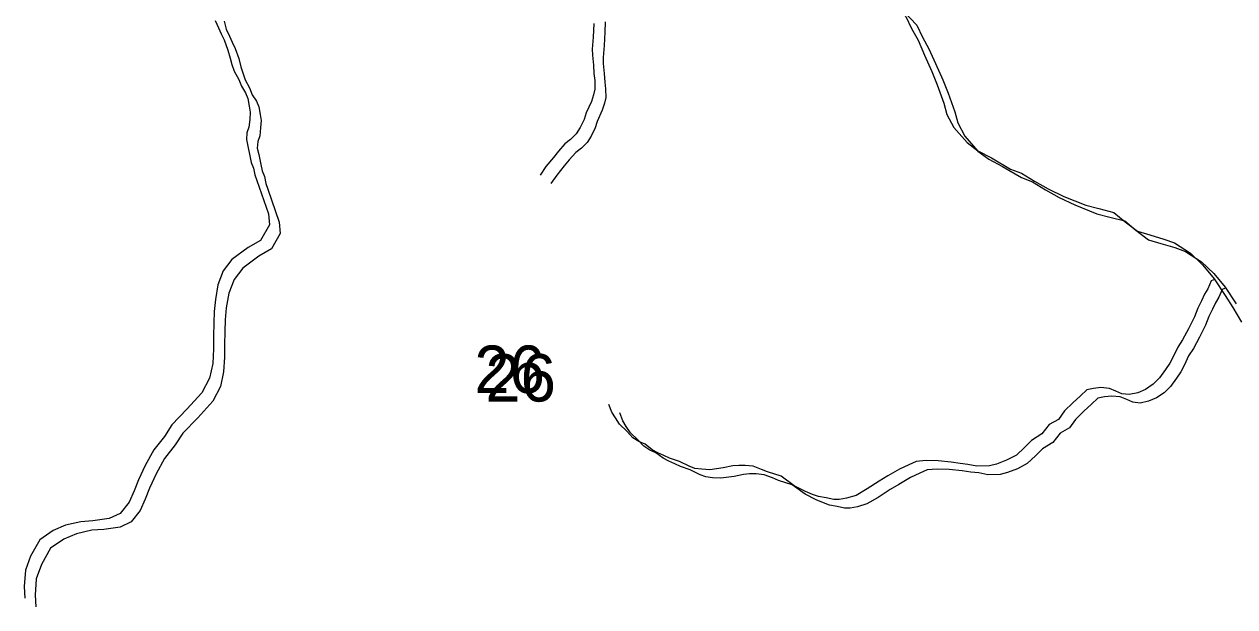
# Model space of a CAD drawing. Extents: x -21.1 to 50.3, y -4.9 to 22.1.
# Drawn here: x 48.167 to 49.235, y 14.938 to 15.452 of the extents above; entities that cross this region are included whole.
import ezdxf

# ---------------------------------------------------------------- set-up
doc = ezdxf.new("R2010")
doc.units = 0
for name, color, linetype in [('GM_X_Major_River', 7, 'Continuous'), ('GM_X_Minor_River', 7, 'Continuous'), ('GM_X_Section_Text', 7, 'Continuous')]:
    doc.layers.add(name, color=color, linetype=linetype)

msp = doc.modelspace()

# ---------------------------------------------------------------- linework, layer by layer
at = {"layer": 'GM_X_Major_River'}
for points in [[(48.923, 15.4772), (48.9329, 15.4712), (48.9444, 15.4588), (48.9494, 15.4482), (48.9552, 15.438), (48.961, 15.4248), (48.9675, 15.4104), (48.9722, 15.3987), (48.978, 15.3824), (48.9807, 15.3726), (48.9869, 15.3609), (48.9984, 15.3477), (49.0079, 15.3405), (49.0201, 15.3342), (49.0369, 15.3244), (49.0464, 15.3207), (49.0579, 15.3136), (49.0701, 15.3069), (49.0838, 15.3002), (49.1033, 15.2925)], [(48.9326, 15.4697), (48.9425, 15.4637), (48.954, 15.4513), (48.959, 15.4407), (48.9648, 15.4305), (48.9706, 15.4173), (48.9772, 15.4029), (48.9818, 15.3912), (48.9876, 15.3749), (48.9904, 15.3651), (48.9965, 15.3534), (49.008, 15.3402), (49.0176, 15.333), (49.0298, 15.3267), (49.0465, 15.3169), (49.0561, 15.3132), (49.0675, 15.3061), (49.0797, 15.2994), (49.0934, 15.2927), (49.1129, 15.285)], [(49.1033, 15.2925), (49.1147, 15.2895), (49.1279, 15.2862), (49.1378, 15.2779), (49.1488, 15.2696), (49.1598, 15.2663), (49.172, 15.2626), (49.1814, 15.2592), (49.1955, 15.2502), (49.2065, 15.2397), (49.2165, 15.2276), (49.226, 15.2129), (49.2329, 15.2023), (49.2406, 15.1895)], [(49.1129, 15.285), (49.1243, 15.282), (49.1376, 15.2787), (49.1474, 15.2704), (49.1585, 15.2621), (49.1695, 15.2588), (49.1816, 15.2551), (49.1911, 15.2517), (49.2051, 15.2427), (49.2162, 15.2322), (49.2261, 15.2201), (49.2357, 15.2054)]]:
    msp.add_lwpolyline(points, dxfattribs=at)
at = {"layer": 'GM_X_Minor_River'}
for points in [[(48.3351, 15.4553), (48.3382, 15.4489), (48.3405, 15.4436), (48.3432, 15.4383), (48.3463, 15.4292), (48.3483, 15.422), (48.3498, 15.4167), (48.3521, 15.4106), (48.356, 15.4034), (48.3583, 15.3974), (48.3621, 15.3917), (48.3641, 15.3867), (48.3652, 15.3799), (48.366, 15.3746), (48.3657, 15.3681), (48.365, 15.3613), (48.3631, 15.3564), (48.3627, 15.3503), (48.3639, 15.3446), (48.3659, 15.3359), (48.367, 15.3302), (48.369, 15.3252), (48.3702, 15.3192), (48.3721, 15.3142), (48.3822, 15.2849)], [(48.3432, 15.4547), (48.3448, 15.4478), (48.3479, 15.4414), (48.3502, 15.4361), (48.3529, 15.4308), (48.356, 15.4217), (48.3579, 15.4145), (48.3595, 15.4092), (48.3618, 15.4031), (48.3656, 15.3959), (48.3679, 15.3898), (48.3718, 15.3842), (48.3737, 15.3792), (48.3749, 15.3724), (48.3757, 15.3671), (48.3753, 15.3606), (48.3746, 15.3538), (48.3727, 15.3488), (48.3724, 15.3428), (48.3736, 15.3371), (48.3755, 15.3283), (48.3767, 15.3227), (48.3786, 15.3177), (48.3798, 15.3117), (48.3817, 15.3067), (48.3918, 15.2774)], [(48.6693, 15.4526), (48.6686, 15.4408), (48.6679, 15.4302), (48.668, 15.4249), (48.6688, 15.4161), (48.6692, 15.4085), (48.67, 15.4025), (48.67, 15.3949), (48.6689, 15.3899), (48.6671, 15.3838), (48.6626, 15.3739), (48.6607, 15.3682), (48.6573, 15.361), (48.6535, 15.3553), (48.6486, 15.3503), (48.6437, 15.3465), (48.638, 15.34), (48.6335, 15.3346), (48.627, 15.3266), (48.6218, 15.319)], [(48.6793, 15.4542), (48.679, 15.4451), (48.6783, 15.4333), (48.6776, 15.4227), (48.6776, 15.4174), (48.6784, 15.4086), (48.6788, 15.401), (48.6796, 15.395), (48.6797, 15.3874), (48.6786, 15.3824), (48.6767, 15.3763), (48.6722, 15.3664), (48.6703, 15.3607), (48.6669, 15.3535), (48.6632, 15.3478), (48.6582, 15.3428), (48.6533, 15.339), (48.6476, 15.3325), (48.6431, 15.3271), (48.6367, 15.3191), (48.6314, 15.3115)], [(48.3822, 15.2849), (48.383, 15.2751), (48.3751, 15.2614), (48.3642, 15.2552), (48.3499, 15.2445), (48.3424, 15.2346), (48.3376, 15.2224), (48.3354, 15.2095), (48.3343, 15.1989), (48.334, 15.1887), (48.3337, 15.1769), (48.3338, 15.1659), (48.3331, 15.153), (48.3301, 15.1401), (48.3234, 15.1271), (48.3103, 15.1126), (48.2971, 15.0989), (48.2904, 15.0886), (48.281, 15.0768), (48.2735, 15.0631), (48.2675, 15.0505), (48.2638, 15.0407), (48.2594, 15.0308), (48.2515, 15.0208), (48.2417, 15.0162), (48.2273, 15.0142), (48.2167, 15.0134), (48.2031, 15.0103), (48.1922, 15.0057), (48.1805, 14.9976), (48.1723, 14.9831), (48.1678, 14.9706), (48.1668, 14.9562), (48.1672, 14.9459)], [(48.3918, 15.2774), (48.3926, 15.2676), (48.3848, 15.2539), (48.3738, 15.2477), (48.3595, 15.237), (48.352, 15.2271), (48.3472, 15.2149), (48.345, 15.202), (48.3439, 15.1914), (48.3436, 15.1812), (48.3433, 15.1694), (48.3434, 15.1584), (48.3427, 15.1455), (48.3398, 15.1326), (48.3331, 15.1196), (48.3199, 15.1051), (48.3068, 15.0914), (48.3, 15.0811), (48.2906, 15.0693), (48.2832, 15.0556), (48.2772, 15.043), (48.2735, 15.0332), (48.269, 15.0233), (48.2611, 15.0133), (48.2513, 15.0087), (48.2369, 15.0067), (48.2264, 15.0059), (48.2128, 15.0028), (48.2018, 14.9982), (48.1901, 14.9901), (48.1819, 14.9756), (48.1774, 14.9631), (48.1764, 14.9487), (48.1769, 14.9384)], [(49.2168, 15.227), (49.2139, 15.2257), (49.2109, 15.2189), (49.2078, 15.214), (49.2052, 15.2083), (49.2021, 15.2018), (49.1991, 15.1942), (49.1938, 15.1836), (49.1885, 15.1737), (49.1843, 15.1673), (49.1805, 15.1593), (49.1774, 15.1532), (49.1736, 15.1476), (49.1683, 15.1403), (49.1626, 15.1347), (49.1558, 15.1301), (49.149, 15.1271), (49.1414, 15.1256), (49.1349, 15.1263), (49.1296, 15.1286), (49.124, 15.1309), (49.1164, 15.1317), (49.1099, 15.1309), (49.1042, 15.1298), (49.0985, 15.1245), (49.0917, 15.1184), (49.0845, 15.1112), (49.0792, 15.1036), (49.0708, 15.0991), (49.0644, 15.0908), (49.0553, 15.0851), (49.0492, 15.079), (49.042, 15.0722), (49.0333, 15.0676), (49.0245, 15.0642), (49.0181, 15.0627), (49.0071, 15.0624), (48.9991, 15.0639), (48.9923, 15.0647), (48.9843, 15.0658), (48.973, 15.067), (48.9623, 15.0674), (48.9536, 15.0666), (48.9472, 15.0636), (48.9388, 15.0598), (48.9286, 15.0538), (48.921, 15.0492), (48.9104, 15.0424), (48.9005, 15.0367), (48.8922, 15.0341), (48.8857, 15.0329), (48.8808, 15.0329), (48.8743, 15.0345), (48.8675, 15.0356), (48.8622, 15.0375), (48.8558, 15.0402), (48.8459, 15.0451), (48.8345, 15.0535), (48.8224, 15.0573), (48.8171, 15.0596), (48.8099, 15.0623), (48.8027, 15.0631), (48.797, 15.0631), (48.7917, 15.0627), (48.7833, 15.0608), (48.7716, 15.0593), (48.7644, 15.0597), (48.7583, 15.0605), (48.7534, 15.0624), (48.7447, 15.0666), (48.736, 15.0696), (48.731, 15.0719), (48.7257, 15.0742), (48.7208, 15.0769), (48.7144, 15.0818), (48.709, 15.0841), (48.7037, 15.0875), (48.6984, 15.0932), (48.692, 15.0993), (48.6882, 15.105), (48.6852, 15.11), (48.6825, 15.1168)], [(49.2265, 15.2195), (49.2236, 15.2182), (49.2205, 15.2114), (49.2175, 15.2065), (49.2148, 15.2008), (49.2118, 15.1943), (49.2087, 15.1867), (49.2034, 15.1761), (49.1981, 15.1662), (49.1939, 15.1598), (49.1901, 15.1518), (49.1871, 15.1457), (49.1833, 15.1401), (49.178, 15.1328), (49.1723, 15.1272), (49.1654, 15.1226), (49.1586, 15.1196), (49.151, 15.1181), (49.1446, 15.1188), (49.1393, 15.1211), (49.1336, 15.1234), (49.126, 15.1242), (49.1196, 15.1234), (49.1139, 15.1223), (49.1082, 15.117), (49.1013, 15.1109), (49.0941, 15.1037), (49.0888, 15.0961), (49.0805, 15.0916), (49.074, 15.0833), (49.0649, 15.0776), (49.0588, 15.0715), (49.0516, 15.0647), (49.0429, 15.0601), (49.0342, 15.0567), (49.0277, 15.0552), (49.0167, 15.0549), (49.0088, 15.0564), (49.0019, 15.0572), (48.994, 15.0583), (48.9826, 15.0595), (48.972, 15.0599), (48.9633, 15.0591), (48.9568, 15.0561), (48.9485, 15.0523), (48.9382, 15.0463), (48.9306, 15.0417), (48.92, 15.0349), (48.9101, 15.0292), (48.9018, 15.0266), (48.8953, 15.0254), (48.8904, 15.0254), (48.884, 15.027), (48.8771, 15.0281), (48.8718, 15.03), (48.8654, 15.0327), (48.8555, 15.0376), (48.8442, 15.046), (48.832, 15.0498), (48.8267, 15.0521), (48.8195, 15.0548), (48.8123, 15.0556), (48.8066, 15.0556), (48.8013, 15.0552), (48.793, 15.0533), (48.7812, 15.0518), (48.774, 15.0522), (48.768, 15.053), (48.763, 15.0549), (48.7543, 15.0591), (48.7456, 15.0621), (48.7407, 15.0644), (48.7354, 15.0667), (48.7304, 15.0694), (48.724, 15.0743), (48.7187, 15.0766), (48.7134, 15.08), (48.7081, 15.0857), (48.7016, 15.0918), (48.6978, 15.0975), (48.6948, 15.1025), (48.6922, 15.1093)]]:
    msp.add_lwpolyline(points, dxfattribs=at)

# ---------------------------------------------------------------- texts
at = {"layer": 'GM_X_Section_Text'}
for p in [(48.5638, 15.1269), (48.5735, 15.1194)]:
    msp.add_text('26', height=0.04186, rotation=0, dxfattribs=at).set_placement(p)

doc.saveas('drawing.dxf')
